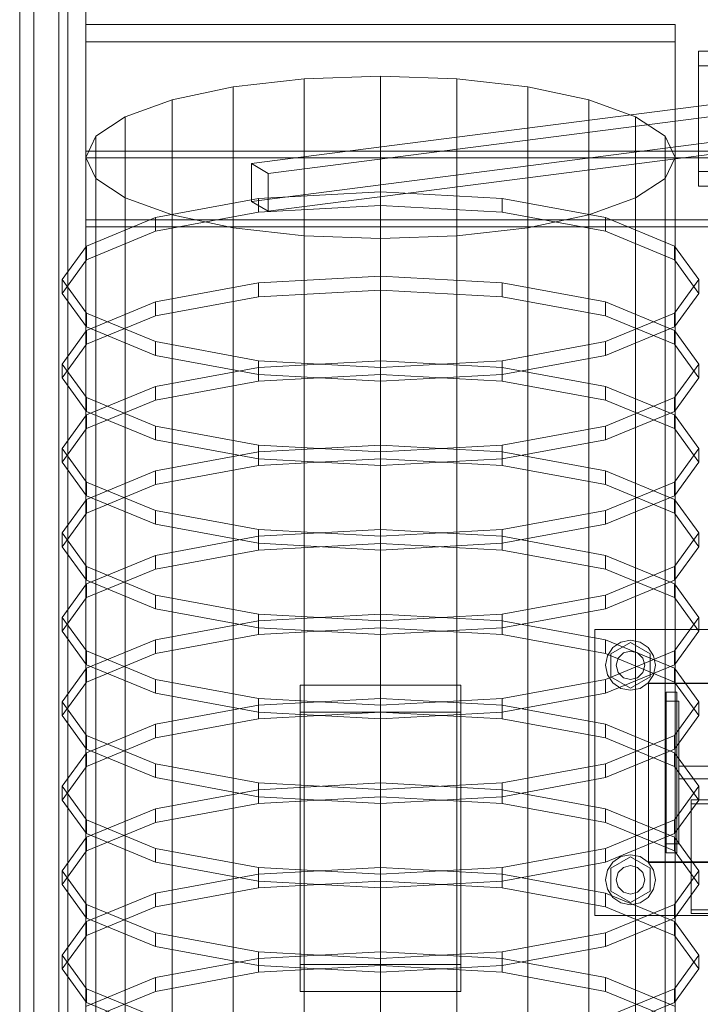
# Model space of a CAD drawing. Header units: millimetres. Extents: x -2233 to 61924, y -68080 to 6847.
# Tile 976 of 1056: x 60204 to 60585, y -12136 to -11585. Entities that reach past the tile are written whole.
import ezdxf

# ---------------------------------------------------------------- set-up
doc = ezdxf.new("R2010")
doc.units = ezdxf.units.MM
doc.layers.add('superior_C08', color=7, linetype='Continuous', lineweight=0)

msp = doc.modelspace()

# ---------------------------------------------------------------- linework, layer by layer
at = {"layer": 'superior_C08'}
for p, q in [((60204.134, -11236.269), (60204.134, -12382.55)), ((60204.134, -12383.796), (60204.134, -11237.516)), ((60212.134, -12382.55), (60212.134, -11236.269)), ((60212.134, -12383.796), (60212.134, -11237.516)), ((60231.134, -12384.824), (60231.134, -11239.701)), ((60231.134, -11239.875), (60231.134, -12384.998)), ((60241.134, -12384.824), (60241.134, -11239.701)), ((60241.134, -12384.998), (60241.134, -11239.875)), ((60231.134, -11240.852), (60231.134, -12385.5)), ((60231.134, -12385.745), (60231.134, -11241.097)), ((60241.134, -12385.5), (60241.134, -11240.852)), ((60241.134, -12385.745), (60241.134, -11241.097)), ((60226.134, -12459.866), (60226.134, -11565.892)), ((60226.134, -11568.649), (60226.134, -12462.622)), ((60241.134, -12251.145), (60241.134, -11587.874)), ((60241.134, -11587.874), (60571.134, -11587.874)), ((60241.134, -11597.521), (60241.134, -11587.874)), ((60571.134, -11587.874), (60571.134, -12251.145)), ((60571.134, -11587.874), (60571.134, -11597.521)), ((60571.134, -11597.521), (60241.134, -11597.521)), ((60241.134, -11597.521), (60241.134, -12260.792)), ((60571.134, -12260.792), (60571.134, -11597.521)), ((60584.134, -11670.097), (60584.134, -11602.809)), ((60584.134, -11602.809), (60628.134, -11602.809)), ((60584.134, -11611.078), (60584.134, -11602.809)), ((60628.134, -11611.078), (60584.134, -11611.078)), ((60584.134, -11611.078), (60584.134, -11678.366)), ((60363.429, -11618.296), (60323.634, -11622.84)), ((60406.134, -11616.747), (60363.429, -11618.296)), ((60363.429, -12243.116), (60363.429, -11618.296)), ((60448.839, -11618.296), (60406.134, -11616.747)), ((60406.134, -12241.567), (60406.134, -11616.747)), ((60488.634, -11622.84), (60448.839, -11618.296)), ((60448.839, -12243.116), (60448.839, -11618.296)), ((60323.634, -11622.84), (60289.461, -11630.067)), ((60323.634, -12247.66), (60323.634, -11622.84)), ((60522.806, -11630.067), (60488.634, -11622.84)), ((60488.634, -12247.66), (60488.634, -11622.84)), ((60289.461, -11630.067), (60263.24, -11639.487)), ((60289.461, -12254.888), (60289.461, -11630.067)), ((60601.492, -11631.399), (60333.992, -11665.716)), ((60549.028, -11639.487), (60522.806, -11630.067)), ((60522.806, -12254.888), (60522.806, -11630.067)), ((60610.775, -11636.897), (60343.275, -11671.214)), ((60263.24, -11639.487), (60246.756, -11650.456)), ((60263.24, -12264.307), (60263.24, -11639.487)), ((60565.512, -11650.456), (60549.028, -11639.487)), ((60549.028, -12264.307), (60549.028, -11639.487)), ((60246.756, -11650.456), (60241.134, -11662.227)), ((60246.756, -12275.276), (60246.756, -11650.456)), ((60601.492, -11652.547), (60333.992, -11686.864)), ((60571.134, -11662.227), (60565.512, -11650.456)), ((60565.512, -12275.276), (60565.512, -11650.456)), ((60241.134, -11697.161), (60241.134, -11658.711)), ((60241.134, -11658.711), (60621.134, -11658.711)), ((60241.134, -11662.57), (60241.134, -11658.711)), ((60343.275, -11692.362), (60610.775, -11658.045)), ((60241.134, -11662.227), (60246.756, -11673.998)), ((60241.134, -11662.227), (60241.134, -12287.047)), ((60621.134, -11662.57), (60241.134, -11662.57)), ((60241.134, -11662.57), (60241.134, -11701.02)), ((60565.512, -11673.998), (60571.134, -11662.227)), ((60571.134, -12287.047), (60571.134, -11662.227)), ((60343.275, -11671.214), (60333.992, -11665.716)), ((60333.992, -11665.716), (60333.992, -11686.864)), ((60628.134, -11670.097), (60584.134, -11670.097)), ((60584.134, -11670.097), (60584.134, -11678.366)), ((60246.756, -11673.998), (60263.24, -11684.967)), ((60246.756, -12298.818), (60246.756, -11673.998)), ((60343.275, -11692.362), (60343.275, -11671.214)), ((60549.028, -11684.967), (60565.512, -11673.998)), ((60565.512, -12298.818), (60565.512, -11673.998)), ((60406.134, -11681.518), (60337.94, -11685.257)), ((60474.328, -11685.257), (60406.134, -11681.518)), ((60406.134, -11689.208), (60406.134, -11681.518)), ((60584.134, -11678.366), (60628.134, -11678.366)), ((60263.24, -11684.967), (60289.461, -11694.386)), ((60263.24, -12309.787), (60263.24, -11684.967)), ((60337.94, -11685.257), (60280.127, -11695.904)), ((60333.992, -11686.864), (60343.275, -11692.362)), ((60337.94, -11692.947), (60337.94, -11685.257)), ((60532.14, -11695.904), (60474.328, -11685.257)), ((60474.328, -11692.947), (60474.328, -11685.257)), ((60522.806, -11694.386), (60549.028, -11684.967)), ((60549.028, -12309.787), (60549.028, -11684.967)), ((60337.94, -11692.947), (60406.134, -11689.208)), ((60406.134, -11689.208), (60474.328, -11692.947)), ((60621.134, -11697.161), (60241.134, -11697.161)), ((60241.134, -11697.161), (60241.134, -11701.02)), ((60280.127, -11695.904), (60241.499, -11711.84)), ((60280.127, -11703.595), (60337.94, -11692.947)), ((60280.127, -11703.595), (60280.127, -11695.904)), ((60289.461, -11694.386), (60323.634, -11701.614)), ((60289.461, -12319.206), (60289.461, -11694.386)), ((60474.328, -11692.947), (60532.14, -11703.595)), ((60488.634, -11701.614), (60522.806, -11694.386)), ((60522.806, -12319.206), (60522.806, -11694.386)), ((60570.769, -11711.84), (60532.14, -11695.904)), ((60532.14, -11703.595), (60532.14, -11695.904)), ((60241.134, -11701.02), (60621.134, -11701.02)), ((60241.499, -11719.53), (60280.127, -11703.595)), ((60323.634, -11701.614), (60363.429, -11706.157)), ((60323.634, -12326.434), (60323.634, -11701.614)), ((60448.839, -11706.157), (60488.634, -11701.614)), ((60488.634, -12326.434), (60488.634, -11701.614)), ((60532.14, -11703.595), (60570.769, -11719.53)), ((60363.429, -11706.157), (60406.134, -11707.707)), ((60363.429, -12330.977), (60363.429, -11706.157)), ((60406.134, -11707.707), (60448.839, -11706.157)), ((60406.134, -12332.527), (60406.134, -11707.707)), ((60448.839, -12330.977), (60448.839, -11706.157)), ((60241.499, -11711.84), (60227.934, -11730.637)), ((60241.499, -11719.53), (60241.499, -11711.84)), ((60584.334, -11730.637), (60570.769, -11711.84)), ((60570.769, -11719.53), (60570.769, -11711.84)), ((60227.934, -11738.327), (60241.499, -11719.53)), ((60570.769, -11719.53), (60584.334, -11738.327)), ((60227.934, -11730.637), (60241.499, -11749.433)), ((60227.934, -11730.637), (60227.934, -11738.327)), ((60406.134, -11728.78), (60337.94, -11732.519)), ((60474.328, -11732.519), (60406.134, -11728.78)), ((60406.134, -11736.47), (60406.134, -11728.78)), ((60570.769, -11749.433), (60584.334, -11730.637)), ((60584.334, -11738.327), (60584.334, -11730.637)), ((60337.94, -11732.519), (60280.127, -11743.167)), ((60337.94, -11740.209), (60337.94, -11732.519)), ((60337.94, -11740.209), (60406.134, -11736.47)), ((60406.134, -11736.47), (60474.328, -11740.209)), ((60532.14, -11743.167), (60474.328, -11732.519)), ((60474.328, -11740.209), (60474.328, -11732.519)), ((60241.499, -11757.124), (60227.934, -11738.327)), ((60280.127, -11750.857), (60337.94, -11740.209)), ((60474.328, -11740.209), (60532.14, -11750.857)), ((60584.334, -11738.327), (60570.769, -11757.124)), ((60280.127, -11743.167), (60241.499, -11759.102)), ((60280.127, -11750.857), (60280.127, -11743.167)), ((60570.769, -11759.102), (60532.14, -11743.167)), ((60532.14, -11750.857), (60532.14, -11743.167)), ((60241.499, -11749.433), (60280.127, -11765.369)), ((60241.499, -11757.124), (60241.499, -11749.433)), ((60241.499, -11766.792), (60280.127, -11750.857)), ((60532.14, -11765.369), (60570.769, -11749.433)), ((60532.14, -11750.857), (60570.769, -11766.792)), ((60570.769, -11757.124), (60570.769, -11749.433)), ((60280.127, -11773.059), (60241.499, -11757.124)), ((60570.769, -11757.124), (60532.14, -11773.059)), ((60241.499, -11759.102), (60227.934, -11777.899)), ((60241.499, -11766.792), (60241.499, -11759.102)), ((60584.334, -11777.899), (60570.769, -11759.102)), ((60570.769, -11766.792), (60570.769, -11759.102)), ((60227.934, -11785.589), (60241.499, -11766.792)), ((60280.127, -11765.369), (60337.94, -11776.016)), ((60280.127, -11773.059), (60280.127, -11765.369)), ((60474.328, -11776.016), (60532.14, -11765.369)), ((60532.14, -11773.059), (60532.14, -11765.369)), ((60570.769, -11766.792), (60584.334, -11785.589)), ((60337.94, -11783.706), (60280.127, -11773.059)), ((60532.14, -11773.059), (60474.328, -11783.706)), ((60227.934, -11777.899), (60241.499, -11796.695)), ((60227.934, -11777.899), (60227.934, -11785.589)), ((60337.94, -11779.781), (60280.127, -11790.429)), ((60337.94, -11776.016), (60406.134, -11779.755)), ((60337.94, -11783.706), (60337.94, -11776.016)), ((60406.134, -11776.042), (60337.94, -11779.781)), ((60337.94, -11787.471), (60337.94, -11779.781)), ((60406.134, -11779.755), (60474.328, -11776.016)), ((60474.328, -11779.781), (60406.134, -11776.042)), ((60406.134, -11783.732), (60406.134, -11776.042)), ((60406.134, -11787.445), (60406.134, -11779.755)), ((60474.328, -11783.706), (60474.328, -11776.016)), ((60532.14, -11790.429), (60474.328, -11779.781)), ((60474.328, -11787.471), (60474.328, -11779.781)), ((60570.769, -11796.695), (60584.334, -11777.899)), ((60584.334, -11785.589), (60584.334, -11777.899)), ((60241.499, -11804.386), (60227.934, -11785.589)), ((60406.134, -11787.445), (60337.94, -11783.706)), ((60337.94, -11787.471), (60406.134, -11783.732)), ((60474.328, -11783.706), (60406.134, -11787.445)), ((60406.134, -11783.732), (60474.328, -11787.471)), ((60584.334, -11785.589), (60570.769, -11804.386)), ((60280.127, -11790.429), (60241.499, -11806.364)), ((60280.127, -11798.119), (60337.94, -11787.471)), ((60280.127, -11798.119), (60280.127, -11790.429)), ((60474.328, -11787.471), (60532.14, -11798.119)), ((60570.769, -11806.364), (60532.14, -11790.429)), ((60532.14, -11798.119), (60532.14, -11790.429)), ((60241.499, -11796.695), (60280.127, -11812.631)), ((60241.499, -11804.386), (60241.499, -11796.695)), ((60532.14, -11812.631), (60570.769, -11796.695)), ((60570.769, -11804.386), (60570.769, -11796.695)), ((60241.499, -11814.054), (60280.127, -11798.119)), ((60532.14, -11798.119), (60570.769, -11814.054)), ((60241.499, -11806.364), (60227.934, -11825.161)), ((60280.127, -11820.321), (60241.499, -11804.386)), ((60241.499, -11814.054), (60241.499, -11806.364)), ((60570.769, -11804.386), (60532.14, -11820.321)), ((60584.334, -11825.161), (60570.769, -11806.364)), ((60570.769, -11814.054), (60570.769, -11806.364)), ((60280.127, -11812.631), (60337.94, -11823.278)), ((60280.127, -11820.321), (60280.127, -11812.631)), ((60474.328, -11823.278), (60532.14, -11812.631)), ((60532.14, -11820.321), (60532.14, -11812.631)), ((60227.934, -11832.851), (60241.499, -11814.054)), ((60570.769, -11814.054), (60584.334, -11832.851)), ((60337.94, -11830.968), (60280.127, -11820.321)), ((60337.94, -11823.278), (60406.134, -11827.017)), ((60337.94, -11830.968), (60337.94, -11823.278)), ((60406.134, -11823.304), (60337.94, -11827.043)), ((60406.134, -11827.017), (60474.328, -11823.278)), ((60474.328, -11827.043), (60406.134, -11823.304)), ((60406.134, -11830.994), (60406.134, -11823.304)), ((60532.14, -11820.321), (60474.328, -11830.968)), ((60474.328, -11830.968), (60474.328, -11823.278)), ((60227.934, -11825.161), (60241.499, -11843.957)), ((60227.934, -11825.161), (60227.934, -11832.851)), ((60337.94, -11827.043), (60280.127, -11837.691)), ((60337.94, -11834.733), (60337.94, -11827.043)), ((60406.134, -11834.707), (60406.134, -11827.017)), ((60532.14, -11837.691), (60474.328, -11827.043)), ((60474.328, -11834.733), (60474.328, -11827.043)), ((60570.769, -11843.957), (60584.334, -11825.161)), ((60584.334, -11832.851), (60584.334, -11825.161)), ((60241.499, -11851.648), (60227.934, -11832.851)), ((60280.127, -11845.381), (60337.94, -11834.733)), ((60406.134, -11834.707), (60337.94, -11830.968)), ((60337.94, -11834.733), (60406.134, -11830.994)), ((60474.328, -11830.968), (60406.134, -11834.707)), ((60406.134, -11830.994), (60474.328, -11834.733)), ((60474.328, -11834.733), (60532.14, -11845.381)), ((60584.334, -11832.851), (60570.769, -11851.648)), ((60280.127, -11837.691), (60241.499, -11853.626)), ((60280.127, -11845.381), (60280.127, -11837.691)), ((60570.769, -11853.626), (60532.14, -11837.691)), ((60532.14, -11845.381), (60532.14, -11837.691)), ((60241.499, -11843.957), (60280.127, -11859.893)), ((60241.499, -11851.648), (60241.499, -11843.957)), ((60241.499, -11861.316), (60280.127, -11845.381)), ((60532.14, -11859.893), (60570.769, -11843.957)), ((60532.14, -11845.381), (60570.769, -11861.316)), ((60570.769, -11851.648), (60570.769, -11843.957)), ((60280.127, -11867.583), (60241.499, -11851.648)), ((60570.769, -11851.648), (60532.14, -11867.583)), ((60241.499, -11853.626), (60227.934, -11872.423)), ((60241.499, -11861.316), (60241.499, -11853.626)), ((60584.334, -11872.423), (60570.769, -11853.626)), ((60570.769, -11861.316), (60570.769, -11853.626)), ((60227.934, -11880.113), (60241.499, -11861.316)), ((60280.127, -11859.893), (60337.94, -11870.54)), ((60280.127, -11867.583), (60280.127, -11859.893)), ((60474.328, -11870.54), (60532.14, -11859.893)), ((60532.14, -11867.583), (60532.14, -11859.893)), ((60570.769, -11861.316), (60584.334, -11880.113)), ((60337.94, -11878.23), (60280.127, -11867.583)), ((60532.14, -11867.583), (60474.328, -11878.23)), ((60227.934, -11872.423), (60241.499, -11891.22)), ((60227.934, -11872.423), (60227.934, -11880.113)), ((60337.94, -11874.305), (60280.127, -11884.953)), ((60337.94, -11870.54), (60406.134, -11874.279)), ((60337.94, -11878.23), (60337.94, -11870.54)), ((60406.134, -11870.566), (60337.94, -11874.305)), ((60337.94, -11881.995), (60337.94, -11874.305)), ((60406.134, -11874.279), (60474.328, -11870.54)), ((60474.328, -11874.305), (60406.134, -11870.566)), ((60406.134, -11878.256), (60406.134, -11870.566)), ((60406.134, -11881.969), (60406.134, -11874.279)), ((60474.328, -11878.23), (60474.328, -11870.54)), ((60532.14, -11884.953), (60474.328, -11874.305)), ((60474.328, -11881.995), (60474.328, -11874.305)), ((60570.769, -11891.22), (60584.334, -11872.423)), ((60584.334, -11880.113), (60584.334, -11872.423)), ((60406.134, -11881.969), (60337.94, -11878.23)), ((60337.94, -11881.995), (60406.134, -11878.256)), ((60474.328, -11878.23), (60406.134, -11881.969)), ((60406.134, -11878.256), (60474.328, -11881.995)), ((60241.499, -11898.91), (60227.934, -11880.113)), ((60280.127, -11884.953), (60241.499, -11900.888)), ((60280.127, -11892.643), (60337.94, -11881.995)), ((60280.127, -11892.643), (60280.127, -11884.953)), ((60474.328, -11881.995), (60532.14, -11892.643)), ((60570.769, -11900.888), (60532.14, -11884.953)), ((60532.14, -11892.643), (60532.14, -11884.953)), ((60584.334, -11880.113), (60570.769, -11898.91)), ((60241.499, -11891.22), (60280.127, -11907.155)), ((60241.499, -11898.91), (60241.499, -11891.22)), ((60241.499, -11908.578), (60280.127, -11892.643)), ((60532.14, -11907.155), (60570.769, -11891.22)), ((60532.14, -11892.643), (60570.769, -11908.578)), ((60570.769, -11898.91), (60570.769, -11891.22)), ((60241.499, -11900.888), (60227.934, -11919.685)), ((60280.127, -11914.845), (60241.499, -11898.91)), ((60241.499, -11908.578), (60241.499, -11900.888)), ((60570.769, -11898.91), (60532.14, -11914.845)), ((60584.334, -11919.685), (60570.769, -11900.888)), ((60570.769, -11908.578), (60570.769, -11900.888)), ((60280.127, -11907.155), (60337.94, -11917.802)), ((60280.127, -11914.845), (60280.127, -11907.155)), ((60474.328, -11917.802), (60532.14, -11907.155)), ((60532.14, -11914.845), (60532.14, -11907.155)), ((60227.934, -11927.375), (60241.499, -11908.578)), ((60570.769, -11908.578), (60584.334, -11927.375)), ((60337.94, -11925.492), (60280.127, -11914.845)), ((60337.94, -11917.802), (60406.134, -11921.541)), ((60337.94, -11925.492), (60337.94, -11917.802)), ((60406.134, -11917.828), (60337.94, -11921.567)), ((60406.134, -11921.541), (60474.328, -11917.802)), ((60474.328, -11921.567), (60406.134, -11917.828)), ((60406.134, -11925.518), (60406.134, -11917.828)), ((60532.14, -11914.845), (60474.328, -11925.492)), ((60474.328, -11925.492), (60474.328, -11917.802)), ((60227.934, -11919.685), (60241.499, -11938.482)), ((60227.934, -11919.685), (60227.934, -11927.375)), ((60337.94, -11921.567), (60280.127, -11932.215)), ((60337.94, -11929.257), (60337.94, -11921.567)), ((60406.134, -11929.231), (60406.134, -11921.541)), ((60532.14, -11932.215), (60474.328, -11921.567)), ((60474.328, -11929.257), (60474.328, -11921.567)), ((60570.769, -11938.482), (60584.334, -11919.685)), ((60584.334, -11927.375), (60584.334, -11919.685)), ((60241.499, -11946.172), (60227.934, -11927.375)), ((60280.127, -11939.905), (60337.94, -11929.257)), ((60406.134, -11929.231), (60337.94, -11925.492)), ((60337.94, -11929.257), (60406.134, -11925.518)), ((60474.328, -11925.492), (60406.134, -11929.231)), ((60406.134, -11925.518), (60474.328, -11929.257)), ((60474.328, -11929.257), (60532.14, -11939.905)), ((60526.134, -12086.491), (60526.134, -11926.491)), ((60526.134, -11926.491), (60686.134, -11926.491)), ((60584.334, -11927.375), (60570.769, -11946.172)), ((60280.127, -11932.215), (60241.499, -11948.15)), ((60280.127, -11939.905), (60280.127, -11932.215)), ((60570.769, -11948.15), (60532.14, -11932.215)), ((60532.14, -11939.905), (60532.14, -11932.215)), ((60535.049, -11940.091), (60546.134, -11933.691)), ((60536.234, -11936.591), (60540.776, -11933.556)), ((60540.776, -11933.556), (60546.134, -11932.491)), ((60546.134, -11932.491), (60551.491, -11933.556)), ((60546.134, -11933.691), (60557.219, -11940.091)), ((60551.491, -11933.556), (60556.033, -11936.591)), ((60241.499, -11938.482), (60280.127, -11954.417)), ((60241.499, -11946.172), (60241.499, -11938.482)), ((60241.499, -11955.84), (60280.127, -11939.905)), ((60532.14, -11954.417), (60570.769, -11938.482)), ((60532.14, -11939.905), (60570.769, -11955.84)), ((60533.2, -11941.133), (60536.234, -11936.591)), ((60535.049, -11952.891), (60535.049, -11940.091)), ((60539.206, -11942.491), (60542.134, -11939.563)), ((60542.134, -11939.563), (60546.134, -11938.491)), ((60546.134, -11938.491), (60550.134, -11939.563)), ((60550.134, -11939.563), (60553.062, -11942.491)), ((60556.033, -11936.591), (60559.068, -11941.133)), ((60557.219, -11940.091), (60557.219, -11952.891)), ((60570.769, -11946.172), (60570.769, -11938.482)), ((60532.134, -11946.491), (60533.2, -11941.133)), ((60538.134, -11946.491), (60539.206, -11942.491)), ((60553.062, -11942.491), (60554.134, -11946.491)), ((60559.068, -11941.133), (60560.134, -11946.491)), ((60241.499, -11948.15), (60227.934, -11966.947)), ((60280.127, -11962.107), (60241.499, -11946.172)), ((60241.499, -11955.84), (60241.499, -11948.15)), ((60533.2, -11951.848), (60532.134, -11946.491)), ((60570.769, -11946.172), (60532.14, -11962.107)), ((60539.206, -11950.491), (60538.134, -11946.491)), ((60542.134, -11953.419), (60539.206, -11950.491)), ((60553.062, -11950.491), (60550.134, -11953.419)), ((60554.134, -11946.491), (60553.062, -11950.491)), ((60560.134, -11946.491), (60559.068, -11951.848)), ((60584.334, -11966.947), (60570.769, -11948.15)), ((60570.769, -11955.84), (60570.769, -11948.15)), ((60227.934, -11974.637), (60241.499, -11955.84)), ((60280.127, -11954.417), (60337.94, -11965.064)), ((60280.127, -11962.107), (60280.127, -11954.417)), ((60474.328, -11965.064), (60532.14, -11954.417)), ((60532.14, -11962.107), (60532.14, -11954.417)), ((60536.234, -11956.39), (60533.2, -11951.848)), ((60546.134, -11959.291), (60535.049, -11952.891)), ((60540.776, -11959.425), (60536.234, -11956.39)), ((60546.134, -11954.491), (60542.134, -11953.419)), ((60557.219, -11952.891), (60546.134, -11959.291)), ((60550.134, -11953.419), (60546.134, -11954.491)), ((60556.033, -11956.39), (60551.491, -11959.425)), ((60559.068, -11951.848), (60556.033, -11956.39)), ((60556.134, -12056.491), (60556.134, -11956.491)), ((60556.134, -11956.491), (60656.134, -11956.491)), ((60556.134, -12056.766), (60556.134, -11956.766)), ((60556.134, -11956.766), (60656.134, -11956.766)), ((60570.769, -11955.84), (60584.334, -11974.637)), ((60337.94, -11972.754), (60280.127, -11962.107)), ((60361.134, -12113.84), (60361.134, -11957.635)), ((60361.134, -11957.635), (60451.134, -11957.635)), ((60361.134, -11972.795), (60361.134, -11957.635)), ((60451.134, -11957.635), (60451.134, -12113.84)), ((60451.134, -11957.635), (60451.134, -11972.795)), ((60532.14, -11962.107), (60474.328, -11972.754)), ((60546.134, -11960.491), (60540.776, -11959.425)), ((60551.491, -11959.425), (60546.134, -11960.491)), ((60566.134, -12051.491), (60566.134, -11961.491)), ((60572.134, -11961.491), (60566.134, -11961.491)), ((60572.134, -12051.491), (60572.134, -11961.491)), ((60227.934, -11966.947), (60241.499, -11985.744)), ((60227.934, -11966.947), (60227.934, -11974.637)), ((60337.94, -11965.064), (60406.134, -11968.803)), ((60337.94, -11972.754), (60337.94, -11965.064)), ((60406.134, -11965.09), (60337.94, -11968.829)), ((60406.134, -11968.803), (60474.328, -11965.064)), ((60474.328, -11968.829), (60406.134, -11965.09)), ((60406.134, -11972.78), (60406.134, -11965.09)), ((60474.328, -11972.754), (60474.328, -11965.064)), ((60566.134, -12046.491), (60566.134, -11966.491)), ((60566.134, -11966.491), (60573.134, -11966.491)), ((60570.769, -11985.744), (60584.334, -11966.947)), ((60573.134, -11966.491), (60573.134, -12046.491)), ((60584.334, -11974.637), (60584.334, -11966.947)), ((60337.94, -11968.829), (60280.127, -11979.477)), ((60337.94, -11976.519), (60337.94, -11968.829)), ((60406.134, -11976.493), (60337.94, -11972.754)), ((60337.94, -11976.519), (60406.134, -11972.78)), ((60451.134, -11972.795), (60361.134, -11972.795)), ((60361.134, -11972.795), (60361.134, -12129)), ((60406.134, -11976.493), (60406.134, -11968.803)), ((60474.328, -11972.754), (60406.134, -11976.493)), ((60406.134, -11972.78), (60474.328, -11976.519)), ((60451.134, -12129), (60451.134, -11972.795)), ((60532.14, -11979.477), (60474.328, -11968.829)), ((60474.328, -11976.519), (60474.328, -11968.829)), ((60241.499, -11993.434), (60227.934, -11974.637)), ((60280.127, -11987.167), (60337.94, -11976.519)), ((60474.328, -11976.519), (60532.14, -11987.167)), ((60584.334, -11974.637), (60570.769, -11993.434)), ((60280.127, -11979.477), (60241.499, -11995.412)), ((60280.127, -11987.167), (60280.127, -11979.477)), ((60570.769, -11995.412), (60532.14, -11979.477)), ((60532.14, -11987.167), (60532.14, -11979.477)), ((60241.499, -11985.744), (60280.127, -12001.679)), ((60241.499, -11993.434), (60241.499, -11985.744)), ((60241.499, -12003.102), (60280.127, -11987.167)), ((60532.14, -12001.679), (60570.769, -11985.744)), ((60532.14, -11987.167), (60570.769, -12003.102)), ((60570.769, -11993.434), (60570.769, -11985.744)), ((60241.499, -11995.412), (60227.934, -12014.209)), ((60280.127, -12009.369), (60241.499, -11993.434)), ((60241.499, -12003.102), (60241.499, -11995.412)), ((60570.769, -11993.434), (60532.14, -12009.369)), ((60584.334, -12014.209), (60570.769, -11995.412)), ((60570.769, -12003.102), (60570.769, -11995.412)), ((60227.934, -12021.899), (60241.499, -12003.102)), ((60280.127, -12001.679), (60337.94, -12012.326)), ((60280.127, -12009.369), (60280.127, -12001.679)), ((60474.328, -12012.326), (60532.14, -12001.679)), ((60532.14, -12009.369), (60532.14, -12001.679)), ((60570.769, -12003.102), (60584.334, -12021.899)), ((60573.134, -12009.991), (60573.134, -12002.991)), ((60573.134, -12002.991), (60639.134, -12002.991)), ((60337.94, -12020.016), (60280.127, -12009.369)), ((60532.14, -12009.369), (60474.328, -12020.016)), ((60639.134, -12009.991), (60573.134, -12009.991)), ((60227.934, -12014.209), (60241.499, -12033.006)), ((60227.934, -12014.209), (60227.934, -12021.899)), ((60337.94, -12016.091), (60280.127, -12026.739)), ((60337.94, -12012.326), (60406.134, -12016.065)), ((60337.94, -12020.016), (60337.94, -12012.326)), ((60406.134, -12012.352), (60337.94, -12016.091)), ((60337.94, -12023.781), (60337.94, -12016.091)), ((60406.134, -12016.065), (60474.328, -12012.326)), ((60474.328, -12016.091), (60406.134, -12012.352)), ((60406.134, -12020.042), (60406.134, -12012.352)), ((60406.134, -12023.755), (60406.134, -12016.065)), ((60474.328, -12020.016), (60474.328, -12012.326)), ((60532.14, -12026.739), (60474.328, -12016.091)), ((60474.328, -12023.781), (60474.328, -12016.091)), ((60570.769, -12033.006), (60584.334, -12014.209)), ((60584.334, -12021.899), (60584.334, -12014.209)), ((60241.499, -12040.696), (60227.934, -12021.899)), ((60406.134, -12023.755), (60337.94, -12020.016)), ((60337.94, -12023.781), (60406.134, -12020.042)), ((60474.328, -12020.016), (60406.134, -12023.755)), ((60406.134, -12020.042), (60474.328, -12023.781)), ((60584.334, -12021.899), (60570.769, -12040.696)), ((60580.134, -12083.248), (60580.134, -12021.727)), ((60580.134, -12021.727), (60632.134, -12021.727)), ((60580.134, -12023.932), (60580.134, -12021.727)), ((60280.127, -12026.739), (60241.499, -12042.674)), ((60280.127, -12034.429), (60337.94, -12023.781)), ((60280.127, -12034.429), (60280.127, -12026.739)), ((60474.328, -12023.781), (60532.14, -12034.429)), ((60570.769, -12042.674), (60532.14, -12026.739)), ((60532.14, -12034.429), (60532.14, -12026.739)), ((60632.134, -12023.932), (60580.134, -12023.932)), ((60580.134, -12023.932), (60580.134, -12085.453)), ((60241.499, -12033.006), (60280.127, -12048.941)), ((60241.499, -12040.696), (60241.499, -12033.006)), ((60532.14, -12048.941), (60570.769, -12033.006)), ((60570.769, -12040.696), (60570.769, -12033.006)), ((60241.499, -12050.364), (60280.127, -12034.429)), ((60532.14, -12034.429), (60570.769, -12050.364)), ((60241.499, -12042.674), (60227.934, -12061.471)), ((60280.127, -12056.631), (60241.499, -12040.696)), ((60241.499, -12050.364), (60241.499, -12042.674)), ((60570.769, -12040.696), (60532.14, -12056.631)), ((60584.334, -12061.471), (60570.769, -12042.674)), ((60570.769, -12050.364), (60570.769, -12042.674)), ((60227.934, -12069.161), (60241.499, -12050.364)), ((60280.127, -12048.941), (60337.94, -12059.588)), ((60280.127, -12056.631), (60280.127, -12048.941)), ((60474.328, -12059.588), (60532.14, -12048.941)), ((60532.14, -12056.631), (60532.14, -12048.941)), ((60573.134, -12046.491), (60566.134, -12046.491)), ((60570.769, -12050.364), (60584.334, -12069.161)), ((60535.049, -12060.091), (60546.134, -12053.691)), ((60536.234, -12056.591), (60540.776, -12053.556)), ((60540.776, -12053.556), (60546.134, -12052.491)), ((60546.134, -12052.491), (60551.491, -12053.556)), ((60546.134, -12053.691), (60557.219, -12060.091)), ((60551.491, -12053.556), (60556.033, -12056.591)), ((60572.134, -12051.491), (60566.134, -12051.491)), ((60227.934, -12061.471), (60241.499, -12080.268)), ((60227.934, -12061.471), (60227.934, -12069.161)), ((60337.94, -12067.279), (60280.127, -12056.631)), ((60337.94, -12059.588), (60406.134, -12063.327)), ((60337.94, -12067.279), (60337.94, -12059.588)), ((60406.134, -12059.614), (60337.94, -12063.353)), ((60406.134, -12063.327), (60474.328, -12059.588)), ((60474.328, -12063.353), (60406.134, -12059.614)), ((60406.134, -12067.304), (60406.134, -12059.614)), ((60532.14, -12056.631), (60474.328, -12067.279)), ((60474.328, -12067.279), (60474.328, -12059.588)), ((60532.134, -12066.491), (60533.2, -12061.133)), ((60533.2, -12061.133), (60536.234, -12056.591)), ((60535.049, -12072.891), (60535.049, -12060.091)), ((60539.206, -12062.491), (60542.134, -12059.563)), ((60542.134, -12059.563), (60546.134, -12058.491)), ((60546.134, -12058.491), (60550.134, -12059.563)), ((60550.134, -12059.563), (60553.062, -12062.491)), ((60556.033, -12056.591), (60559.068, -12061.133)), ((60656.134, -12056.491), (60556.134, -12056.491)), ((60656.134, -12056.766), (60556.134, -12056.766)), ((60557.219, -12060.091), (60557.219, -12072.891)), ((60559.068, -12061.133), (60560.134, -12066.491)), ((60570.769, -12080.268), (60584.334, -12061.471)), ((60584.334, -12069.161), (60584.334, -12061.471)), ((60337.94, -12063.353), (60280.127, -12074.001)), ((60337.94, -12071.043), (60337.94, -12063.353)), ((60406.134, -12071.017), (60337.94, -12067.279)), ((60337.94, -12071.043), (60406.134, -12067.304)), ((60406.134, -12071.017), (60406.134, -12063.327)), ((60474.328, -12067.279), (60406.134, -12071.017)), ((60406.134, -12067.304), (60474.328, -12071.043)), ((60532.14, -12074.001), (60474.328, -12063.353)), ((60474.328, -12071.043), (60474.328, -12063.353)), ((60533.2, -12071.848), (60532.134, -12066.491)), ((60538.134, -12066.491), (60539.206, -12062.491)), ((60539.206, -12070.491), (60538.134, -12066.491)), ((60553.062, -12062.491), (60554.134, -12066.491)), ((60554.134, -12066.491), (60553.062, -12070.491)), ((60560.134, -12066.491), (60559.068, -12071.848)), ((60241.499, -12087.958), (60227.934, -12069.161)), ((60280.127, -12081.691), (60337.94, -12071.043)), ((60474.328, -12071.043), (60532.14, -12081.691)), ((60536.234, -12076.39), (60533.2, -12071.848)), ((60542.134, -12073.419), (60539.206, -12070.491)), ((60553.062, -12070.491), (60550.134, -12073.419)), ((60559.068, -12071.848), (60556.033, -12076.39)), ((60584.334, -12069.161), (60570.769, -12087.958)), ((60280.127, -12074.001), (60241.499, -12089.936)), ((60280.127, -12081.691), (60280.127, -12074.001)), ((60570.769, -12089.936), (60532.14, -12074.001)), ((60532.14, -12081.691), (60532.14, -12074.001)), ((60546.134, -12079.291), (60535.049, -12072.891)), ((60540.776, -12079.425), (60536.234, -12076.39)), ((60546.134, -12074.491), (60542.134, -12073.419)), ((60557.219, -12072.891), (60546.134, -12079.291)), ((60550.134, -12073.419), (60546.134, -12074.491)), ((60556.033, -12076.39), (60551.491, -12079.425)), ((60241.499, -12080.268), (60280.127, -12096.203)), ((60241.499, -12087.958), (60241.499, -12080.268)), ((60241.499, -12097.626), (60280.127, -12081.691)), ((60532.14, -12096.203), (60570.769, -12080.268)), ((60532.14, -12081.691), (60570.769, -12097.626)), ((60546.134, -12080.491), (60540.776, -12079.425)), ((60551.491, -12079.425), (60546.134, -12080.491)), ((60570.769, -12087.958), (60570.769, -12080.268)), ((60632.134, -12083.248), (60580.134, -12083.248)), ((60580.134, -12083.248), (60580.134, -12085.453)), ((60280.127, -12103.893), (60241.499, -12087.958)), ((60686.134, -12086.491), (60526.134, -12086.491)), ((60570.769, -12087.958), (60532.14, -12103.893)), ((60580.134, -12085.453), (60632.134, -12085.453)), ((60241.499, -12089.936), (60227.934, -12108.733)), ((60241.499, -12097.626), (60241.499, -12089.936)), ((60584.334, -12108.733), (60570.769, -12089.936)), ((60570.769, -12097.626), (60570.769, -12089.936)), ((60227.934, -12116.423), (60241.499, -12097.626)), ((60280.127, -12096.203), (60337.94, -12106.85)), ((60280.127, -12103.893), (60280.127, -12096.203)), ((60474.328, -12106.85), (60532.14, -12096.203)), ((60532.14, -12103.893), (60532.14, -12096.203)), ((60570.769, -12097.626), (60584.334, -12116.423)), ((60337.94, -12114.541), (60280.127, -12103.893)), ((60532.14, -12103.893), (60474.328, -12114.541)), ((60227.934, -12108.733), (60241.499, -12127.53)), ((60227.934, -12108.733), (60227.934, -12116.423)), ((60337.94, -12110.615), (60280.127, -12121.263)), ((60337.94, -12106.85), (60406.134, -12110.589)), ((60337.94, -12114.541), (60337.94, -12106.85)), ((60406.134, -12106.876), (60337.94, -12110.615)), ((60337.94, -12118.305), (60337.94, -12110.615)), ((60406.134, -12110.589), (60474.328, -12106.85)), ((60474.328, -12110.615), (60406.134, -12106.876)), ((60406.134, -12114.566), (60406.134, -12106.876)), ((60406.134, -12118.279), (60406.134, -12110.589)), ((60474.328, -12114.541), (60474.328, -12106.85)), ((60532.14, -12121.263), (60474.328, -12110.615)), ((60474.328, -12118.305), (60474.328, -12110.615)), ((60570.769, -12127.53), (60584.334, -12108.733)), ((60584.334, -12116.423), (60584.334, -12108.733)), ((60241.499, -12135.22), (60227.934, -12116.423)), ((60406.134, -12118.279), (60337.94, -12114.541)), ((60337.94, -12118.305), (60406.134, -12114.566)), ((60451.134, -12113.84), (60361.134, -12113.84)), ((60361.134, -12113.84), (60361.134, -12129)), ((60474.328, -12114.541), (60406.134, -12118.279)), ((60406.134, -12114.566), (60474.328, -12118.305)), ((60451.134, -12129), (60451.134, -12113.84)), ((60584.334, -12116.423), (60570.769, -12135.22)), ((60280.127, -12121.263), (60241.499, -12137.198)), ((60280.127, -12128.953), (60337.94, -12118.305)), ((60280.127, -12128.953), (60280.127, -12121.263)), ((60474.328, -12118.305), (60532.14, -12128.953)), ((60570.769, -12137.198), (60532.14, -12121.263)), ((60532.14, -12128.953), (60532.14, -12121.263)), ((60241.499, -12127.53), (60280.127, -12143.465)), ((60241.499, -12135.22), (60241.499, -12127.53)), ((60532.14, -12143.465), (60570.769, -12127.53)), ((60570.769, -12135.22), (60570.769, -12127.53)), ((60241.499, -12144.888), (60280.127, -12128.953)), ((60361.134, -12129), (60451.134, -12129)), ((60532.14, -12128.953), (60570.769, -12144.888)), ((60280.127, -12151.155), (60241.499, -12135.22)), ((60570.769, -12135.22), (60532.14, -12151.155))]:
    msp.add_line(p, q, dxfattribs=at)

doc.saveas('drawing.dxf')
